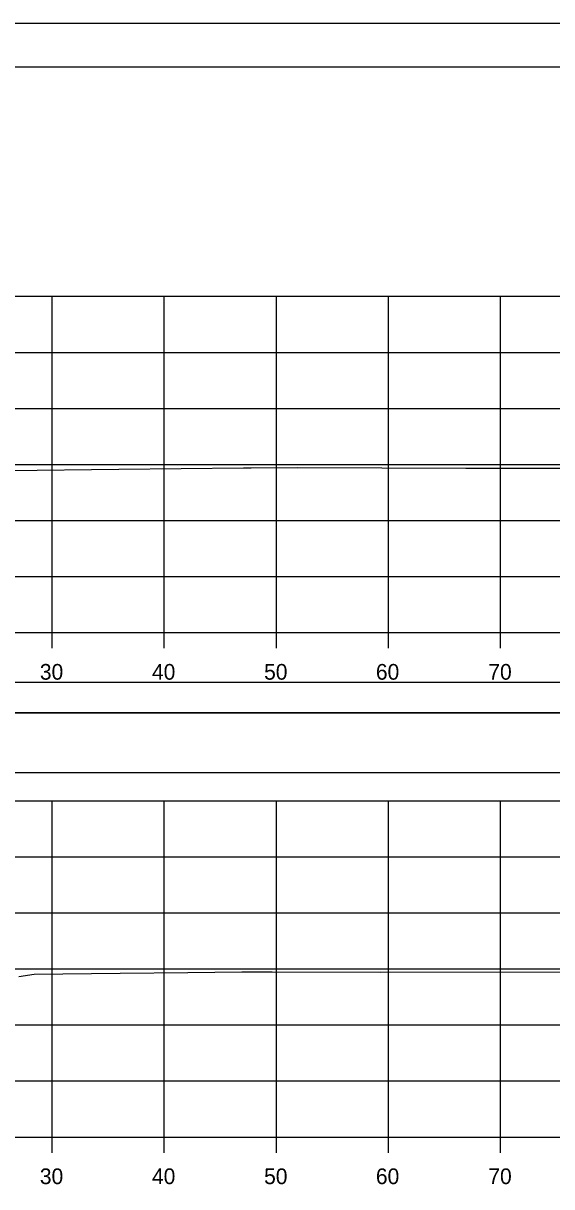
# Model space of a CAD drawing. Extents: x 1370538 to 1372872, y 376220 to 381127.
# Drawn here: x 1371402.7 to 1371449.9, y 380794.6 to 380898.4 of the extents above; entities that cross this region are included whole.
import ezdxf

# ---------------------------------------------------------------- set-up
doc = ezdxf.new("R2010")
doc.units = 0
for name, color, linetype in [('R_Border Notes', 7, 'Continuous'), ('R_Border PE', 7, 'Continuous'), ('R_Border Prem', 7, 'Continuous'), ('R_Dimension', 7, 'Continuous'), ('R_Grid', 7, 'Continuous'), ('R_No Plot', 7, 'Continuous'), ('T_Detection Zones', 7, 'Continuous')]:
    doc.layers.add(name, color=color, linetype=linetype)

msp = doc.modelspace()

# ---------------------------------------------------------------- linework, layer by layer
at = {"layer": 'R_Border Notes'}
msp.add_line((1371217.29, 380894.5), (1371533.47, 380894.5), dxfattribs=at)
at = {"layer": 'R_Border Prem'}
for p, q in [((1371225.29, 380844.04), (1371525.29, 380844.04)), ((1371405.29, 380842.64), (1371405.29, 380844.04)), ((1371415.29, 380842.64), (1371415.29, 380844.04)), ((1371425.29, 380842.64), (1371425.29, 380844.04)), ((1371435.29, 380842.64), (1371435.29, 380844.04)), ((1371445.29, 380842.64), (1371445.29, 380844.04)), ((1371225.29, 380799.04), (1371525.29, 380799.04)), ((1371405.29, 380797.64), (1371405.29, 380799.04)), ((1371415.29, 380797.64), (1371415.29, 380799.04)), ((1371425.29, 380797.64), (1371425.29, 380799.04)), ((1371435.29, 380797.64), (1371435.29, 380799.04)), ((1371445.29, 380797.64), (1371445.29, 380799.04))]:
    msp.add_line(p, q, dxfattribs=at)
at = {"layer": 'R_Dimension'}
for points in [[(1371401.53, 380858.5), (1371411.24, 380858.63), (1371422.37, 380858.75), (1371423.05, 380858.75), (1371427.22, 380858.76), (1371442.19, 380858.7), (1371448.25, 380858.71), (1371452.25, 380858.7), (1371463.47, 380858.64), (1371468.75, 380858.6), (1371476.59, 380858.6), (1371480.51, 380858.56), (1371487.78, 380858.49), (1371501.13, 380858.31), (1371503.75, 380858.29), (1371515.95, 380858.14), (1371519.26, 380858.1), (1371525.29, 380858.11)], [(1371402.33, 380813.37), (1371403.69, 380813.56), (1371411.36, 380813.67), (1371417.41, 380813.73), (1371422.22, 380813.78), (1371424.91, 380813.79), (1371434.55, 380813.75), (1371453.42, 380813.78), (1371465.6, 380813.75), (1371465.66, 380813.75), (1371478.42, 380813.62), (1371484.75, 380813.6), (1371497.59, 380813.41), (1371502.24, 380813.31), (1371503.61, 380813.28), (1371517.7, 380813.09), (1371519.96, 380813.11), (1371520.68, 380813.12), (1371525.29, 380813.12)]]:
    msp.add_lwpolyline(points, dxfattribs=at)
at = {"layer": 'R_Grid'}
for p, q in [((1371225.29, 380874.04), (1371525.29, 380874.04)), ((1371405.29, 380844.04), (1371405.29, 380874.04)), ((1371415.29, 380844.04), (1371415.29, 380874.04)), ((1371425.29, 380844.04), (1371425.29, 380874.04)), ((1371435.29, 380844.04), (1371435.29, 380874.04)), ((1371445.29, 380844.04), (1371445.29, 380874.04)), ((1371225.29, 380869.04), (1371525.29, 380869.04)), ((1371225.29, 380864.04), (1371525.29, 380864.04)), ((1371225.29, 380859.04), (1371525.29, 380859.04)), ((1371225.29, 380854.04), (1371525.29, 380854.04)), ((1371225.29, 380849.04), (1371525.29, 380849.04)), ((1371225.29, 380844.04), (1371525.29, 380844.04)), ((1371225.29, 380829.04), (1371525.29, 380829.04)), ((1371405.29, 380799.04), (1371405.29, 380829.04)), ((1371415.29, 380799.04), (1371415.29, 380829.04)), ((1371425.29, 380799.04), (1371425.29, 380829.04)), ((1371435.29, 380799.04), (1371435.29, 380829.04)), ((1371445.29, 380799.04), (1371445.29, 380829.04)), ((1371225.29, 380824.04), (1371525.29, 380824.04)), ((1371225.29, 380819.04), (1371525.29, 380819.04)), ((1371225.29, 380814.04), (1371525.29, 380814.04)), ((1371225.29, 380809.04), (1371525.29, 380809.04)), ((1371225.29, 380804.04), (1371525.29, 380804.04)), ((1371225.29, 380799.04), (1371525.29, 380799.04))]:
    msp.add_line(p, q, dxfattribs=at)
at = {"layer": 'R_No Plot'}
msp.add_line((1371204.89, 380898.4), (1371538.22, 380898.4), dxfattribs=at)
for points in [[(1371204.88, 380898.4), (1371538.22, 380898.4), (1371538.22, 380685.06), (1371204.88, 380685.06)], [(1371451.21, 380894.5), (1371451.21, 380884.62), (1371486.94, 380884.62), (1371486.94, 380881.7), (1371510.14, 380881.7), (1371510.14, 380857.37), (1371533.47, 380857.37), (1371533.47, 380689.04), (1371217.29, 380689.04), (1371217.29, 380894.5)]]:
    msp.add_lwpolyline(points, close=True, dxfattribs=at)
at = {"layer": 'T_Detection Zones'}
for points in [[(1371217.73, 380836.87), (1371532.86, 380836.87), (1371532.86, 380839.58), (1371217.73, 380839.58)], [(1371217.73, 380831.55), (1371532.86, 380831.55), (1371532.86, 380836.87), (1371217.73, 380836.87)]]:
    msp.add_lwpolyline(points, close=True, dxfattribs=at)

# ---------------------------------------------------------------- texts
at = {"layer": 'R_Border PE'}
for s, p in [('30', (1371404.2, 380839.84)), ('40', (1371414.2, 380839.84)), ('50', (1371424.2, 380839.84)), ('60', (1371434.17, 380839.84)), ('70', (1371444.2, 380839.84)), ('30', (1371404.2, 380794.84)), ('40', (1371414.2, 380794.84)), ('50', (1371424.2, 380794.84)), ('60', (1371434.17, 380794.84)), ('70', (1371444.2, 380794.84))]:
    msp.add_text(s, height=1.4, dxfattribs=at).set_placement(p)

doc.saveas('drawing.dxf')
